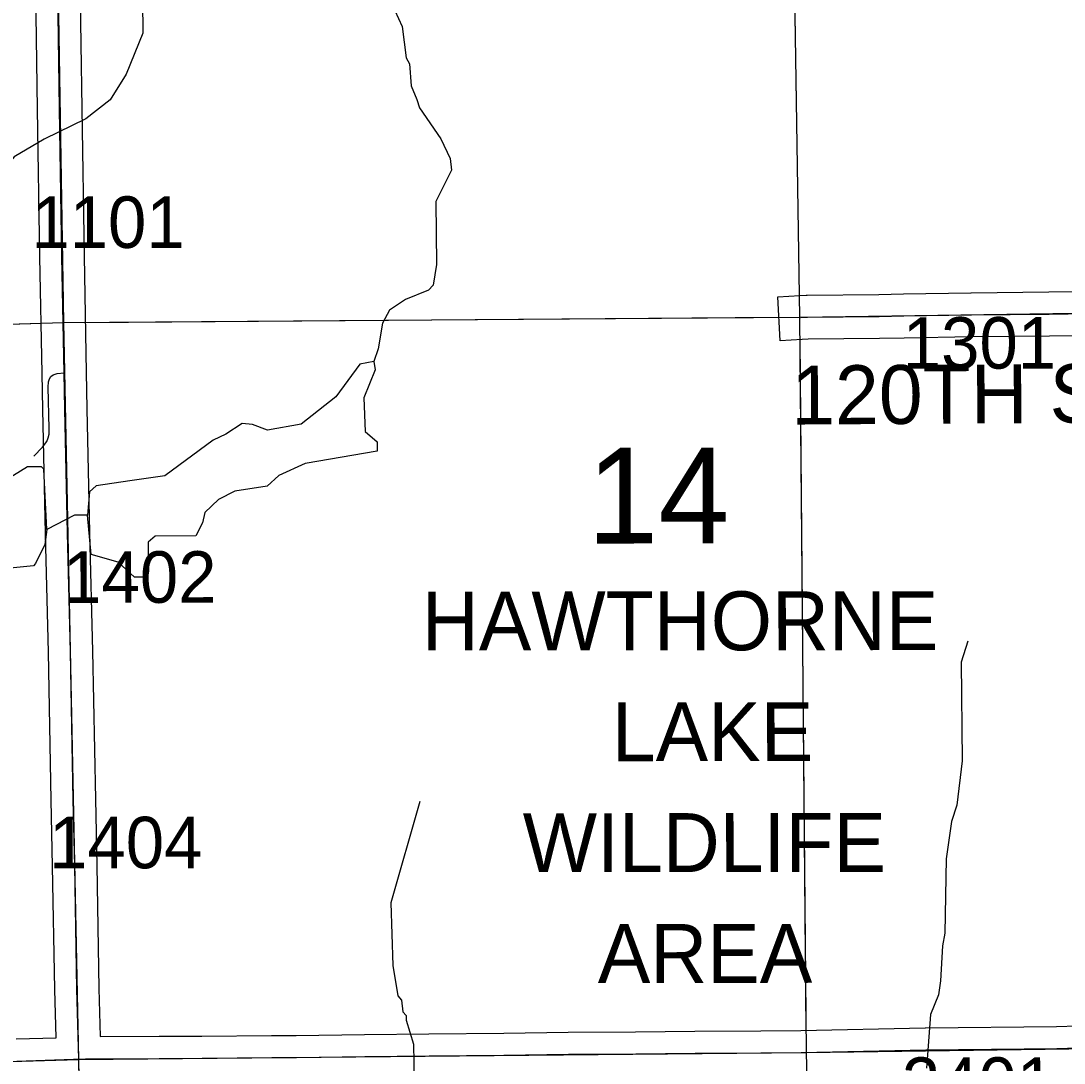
# Model space of a CAD drawing. Extents: x 23.6 to 68.7, y -63 to -29.
# Drawn here: x 54.39 to 55.807, y -36.462 to -35.046 of the extents above; entities that cross this region are included whole.
import ezdxf

# ---------------------------------------------------------------- set-up
doc = ezdxf.new("R2010")
doc.units = 0
for name, color, linetype in [('tdCoHydroRiver', 7, 'Continuous'), ('tdCoSecRdNmbr', 7, 'Continuous'), ('tdCoSecRdTxt', 7, 'Continuous'), ('tdCoSecRteBand', 7, 'Continuous'), ('tdCoSecRteCL', 7, 'Continuous'), ('tdCoSectLine', 7, 'Continuous'), ('tdCoSectLinePart', 7, 'Continuous'), ('tdCoSectNmbr', 7, 'Continuous'), ('tdCoStPrkRd', 7, 'Continuous'), ('tdCoStPrkTxt', 7, 'Continuous'), ('tdCoSurfGravel', 7, 'Continuous')]:
    doc.layers.add(name, color=color, linetype=linetype)

msp = doc.modelspace()

# ---------------------------------------------------------------- linework, layer by layer
at = {"layer": 'tdCoHydroRiver'}
for points in [[(54.6052, -34.7012), (54.5964, -34.7566), (54.5615, -34.8659), (54.5495, -34.9213), (54.5465, -34.9277), (54.5501, -34.9655), (54.5549, -34.9749), (54.556, -35.0633), (54.5331, -35.1189), (54.5114, -35.1539), (54.4786, -35.1795), (54.4221, -35.2071), (54.3813, -35.2312), (54.3595, -35.2568), (54.314, -35.2778), (54.289, -35.2939), (54.2829, -35.3098), (54.2785, -35.343), (54.2223, -35.3895)], [(54.8982, -35.0322), (54.9079, -35.0542), (54.9132, -35.0968), (54.918, -35.1046), (54.92, -35.1346), (54.9281, -35.1534), (54.9314, -35.1644), (54.9603, -35.2067), (54.9733, -35.2334), (54.9751, -35.2491), (54.9535, -35.292), (54.9546, -35.3772), (54.9502, -35.4057), (54.9439, -35.4121), (54.9125, -35.4251), (54.8906, -35.4396), (54.8813, -35.4571), (54.8755, -35.4919), (54.8694, -35.5093)], [(54.4255, -35.7374), (54.4213, -35.6554), (54.4181, -35.6522), (54.3992, -35.6525), (54.3647, -35.6734), (54.3111, -35.6757), (54.2593, -35.6984), (54.2213, -35.6941), (54.1675, -35.6806), (54.1547, -35.665), (54.1417, -35.6415), (54.1428, -35.602), (54.1475, -35.5925), (54.1519, -35.5703), (54.1717, -35.5101), (54.2024, -35.4418), (54.221, -35.41), (54.2223, -35.3895)], [(54.8694, -35.5093), (54.8505, -35.5127), (54.8179, -35.5573), (54.771, -35.5942), (54.7253, -35.6027), (54.7047, -35.595), (54.6905, -35.5936), (54.6685, -35.6081), (54.6513, -35.6162), (54.5856, -35.6644), (54.5383, -35.6713), (54.4926, -35.6782), (54.4833, -35.6862), (54.4805, -35.7178)], [(54.8694, -35.5093), (54.8711, -35.5203), (54.8558, -35.5584), (54.8579, -35.6042), (54.8739, -35.6182), (54.874, -35.6308), (54.7764, -35.6478), (54.7403, -35.664), (54.7247, -35.6784), (54.6806, -35.6853), (54.6586, -35.6966), (54.6399, -35.7142)], [(54.4805, -35.7178), (54.4631, -35.718), (54.4255, -35.7374)], [(54.6399, -35.7142), (54.6369, -35.7285), (54.6276, -35.7459), (54.5724, -35.7466), (54.563, -35.7546), (54.5635, -35.7941), (54.562, -35.802), (54.5447, -35.8022), (54.5223, -35.782), (54.4859, -35.7714), (54.4805, -35.7178)], [(54.4255, -35.7374), (54.4226, -35.758), (54.4103, -35.7834), (54.4072, -35.7866), (54.3756, -35.7901), (54.3472, -35.7873), (54.3079, -35.8004), (54.2557, -35.7963), (54.2005, -35.7986), (54.1707, -35.8132), (54.163, -35.8243), (54.1569, -35.8481), (54.1554, -35.8512), (54.0245, -35.8576)], [(55.676, -35.8892), (55.6668, -35.9177), (55.6685, -36.0519), (55.6613, -36.1119), (55.6537, -36.1341), (55.6465, -36.1847), (55.6446, -36.2858), (55.6416, -36.3032), (55.639, -36.3506), (55.6361, -36.3696), (55.6254, -36.3965), (55.62, -36.4692)], [(54.932, -36.1068), (54.8927, -36.2446), (54.8953, -36.3298), (54.9021, -36.3708), (54.907, -36.377), (54.9087, -36.3928), (54.9135, -36.3975), (54.9136, -36.4038), (54.9235, -36.4368), (54.9241, -36.4873)]]:
    msp.add_lwpolyline(points, dxfattribs=at)
at = {"layer": 'tdCoSecRteBand'}
for points in [[(54.3837, -36.4295), (54.438, -36.4278), (54.438, -36.4277), (54.438, -36.4277), (54.438, -36.4277), (54.4362, -36.3628), (54.4362, -36.3626), (54.4362, -36.3624), (54.4333, -36.1949), (54.4314, -36.1051), (54.4314, -36.1051), (54.4314, -36.105), (54.4277, -35.904), (54.4235, -35.7432), (54.4235, -35.7431), (54.4235, -35.743), (54.42, -35.5746), (54.42, -35.5745), (54.42, -35.5745), (54.4191, -35.525), (54.416, -35.3676), (54.416, -35.3675), (54.416, -35.3675), (54.4128, -35.1666), (54.4128, -35.1666), (54.4128, -35.1666), (54.4099, -34.9737)], [(54.4702, -34.9894), (54.4728, -35.1657), (54.476, -35.3665), (54.479, -35.5239), (54.48, -35.5733), (54.4835, -35.7417), (54.4877, -35.9026), (54.4877, -35.9027), (54.4877, -35.9028), (54.4914, -36.1039), (54.4933, -36.1937), (54.4933, -36.1937), (54.4933, -36.1938), (54.4962, -36.3612), (54.498, -36.4264)], [(55.8645, -35.4737), (55.7868, -35.4747), (55.7867, -35.4747), (55.7867, -35.4747), (55.6813, -35.4757), (55.5898, -35.4773), (55.5562, -35.478), (55.556, -35.478), (55.5559, -35.478), (55.4592, -35.479), (55.4512, -35.4794), (55.4213, -35.4811), (55.4179, -35.4212), (55.4478, -35.4195), (55.4566, -35.419), (55.4572, -35.419), (55.4579, -35.419), (55.5551, -35.418), (55.5887, -35.4173), (55.5887, -35.4173), (55.5887, -35.4173), (55.6803, -35.4157), (55.6804, -35.4157), (55.6806, -35.4157), (55.7861, -35.4147), (55.8635, -35.4137)], [(54.498, -36.4264), (54.5778, -36.4259), (54.5778, -36.4259), (54.5779, -36.4259), (54.636, -36.4257), (54.7306, -36.4247), (54.7308, -36.4247), (54.731, -36.4247), (54.7641, -36.4249), (54.8569, -36.4236), (54.8569, -36.4236), (54.857, -36.4236), (54.9443, -36.4226), (54.9443, -36.4226), (54.9443, -36.4226), (55.0459, -36.4216), (55.1333, -36.4205), (55.1334, -36.4205), (55.1335, -36.4205), (55.225, -36.4198), (55.3053, -36.4188), (55.3054, -36.4188), (55.3055, -36.4188), (55.3949, -36.4185), (55.4492, -36.4181), (55.6183, -36.4144), (55.6185, -36.4144), (55.6187, -36.4144), (55.7963, -36.4124), (55.8248, -36.4116)]]:
    msp.add_lwpolyline(points, dxfattribs=at)
at = {"layer": 'tdCoSecRteCL'}
for points in [[(54.4689, -36.4568), (54.4662, -36.3619), (54.4633, -36.1943), (54.4614, -36.1045), (54.4577, -35.9034), (54.4535, -35.7424), (54.45, -35.5739), (54.4491, -35.5244), (54.446, -35.367), (54.4428, -35.1661), (54.4399, -34.9733), (54.4412, -34.9672), (54.4436, -34.9634), (54.4481, -34.9605), (54.4564, -34.9595), (54.6421, -34.9581), (54.6801, -34.9579), (54.6859, -34.9565), (54.6888, -34.9541), (54.6912, -34.9491), (54.6894, -34.8189), (54.6872, -34.6008), (54.6853, -34.4579)], [(55.4495, -35.4495), (55.4582, -35.449), (55.5556, -35.448), (55.5893, -35.4473), (55.6809, -35.4457), (55.7864, -35.4447), (55.8642, -35.4437), (55.9033, -35.4426), (55.9427, -35.4422), (55.9489, -35.4424)], [(54.4689, -36.4568), (54.478, -36.4565), (54.578, -36.4559), (54.6362, -36.4557), (54.7309, -36.4547), (54.7643, -36.4549), (54.8573, -36.4536), (54.9446, -36.4526), (55.0462, -36.4516), (55.1337, -36.4504), (55.2252, -36.4498), (55.3056, -36.4488), (55.3951, -36.4485), (55.4497, -36.4481), (55.619, -36.4444), (55.7969, -36.4424), (55.8257, -36.4416), (55.9508, -36.4399), (55.9589, -36.44)], [(52.974, -36.4925), (52.9861, -36.4922), (53.0609, -36.4912), (53.1921, -36.4897), (53.3852, -36.4878), (53.4642, -36.4871), (53.4821, -36.4869), (53.5348, -36.4855), (53.5902, -36.4835), (53.6167, -36.4822), (53.6611, -36.4814), (53.7167, -36.4804), (53.7826, -36.4779), (53.8048, -36.4774), (53.9286, -36.4735), (53.9981, -36.4713), (54.105, -36.468), (54.1708, -36.4662), (54.1892, -36.4659), (54.2858, -36.4625), (54.3602, -36.4608), (54.3846, -36.4595), (54.4619, -36.457), (54.4689, -36.4568)], [(54.4697, -36.5155), (54.4689, -36.4573), (54.4689, -36.4568)]]:
    msp.add_lwpolyline(points, dxfattribs=at)
at = {"layer": 'tdCoSectLine'}
for points in [[(54.4319, -34.4536), (54.4482, -35.4563)], [(55.4321, -34.4526), (55.4474, -35.4489)], [(55.4474, -35.4489), (56.4488, -35.4344)], [(54.4482, -35.4563), (55.4474, -35.4489)], [(55.4474, -35.4489), (55.4563, -36.448)], [(53.4374, -35.4871), (54.4482, -35.4563)], [(54.4482, -35.4563), (54.4685, -36.4573)], [(55.4563, -36.448), (56.4621, -36.4338)], [(53.4705, -36.487), (54.4685, -36.4573)], [(54.4685, -36.4573), (55.4563, -36.448)], [(54.4685, -36.4573), (54.4865, -37.4481)], [(55.4563, -36.448), (55.4807, -37.4413)]]:
    msp.add_lwpolyline(points, dxfattribs=at)
at = {"layer": 'tdCoSectLinePart'}
for points in [[(55.4325, -34.4826), (55.447, -35.4196)], [(54.4777, -35.4561), (55.4191, -35.4491)], [(53.4374, -35.4871), (54.4177, -35.4573)], [(55.4477, -35.4796), (55.4561, -36.418)]]:
    msp.add_lwpolyline(points, dxfattribs=at)
at = {"layer": 'tdCoStPrkRd'}
for p, q in [((54.4342, -35.5273), (54.4394, -35.5254)), ((54.4394, -35.5254), (54.4491, -35.5244)), ((54.4275, -35.544), (54.4279, -35.5366)), ((54.4279, -35.5366), (54.4289, -35.5328)), ((54.4289, -35.5328), (54.431, -35.5294)), ((54.431, -35.5294), (54.4342, -35.5273)), ((54.4287, -35.6002), (54.4275, -35.544)), ((54.4275, -35.6131), (54.4287, -35.6078)), ((54.4287, -35.6078), (54.4287, -35.6002)), ((54.4079, -35.638), (54.4196, -35.6258)), ((54.4196, -35.6258), (54.4255, -35.6181)), ((54.4255, -35.6181), (54.4275, -35.6131))]:
    msp.add_line(p, q, dxfattribs=at)
at = {"layer": 'tdCoSurfGravel'}
for points in [[(54.4689, -36.4573), (54.4689, -36.4573), (54.4689, -36.4568), (54.4662, -36.3619), (54.4633, -36.1943), (54.4614, -36.1045), (54.4577, -35.9034), (54.4535, -35.7424), (54.45, -35.5739), (54.4491, -35.5244), (54.446, -35.367), (54.4428, -35.1661), (54.4399, -34.9733)], [(55.4495, -35.4495), (55.4582, -35.449), (55.5556, -35.448), (55.5893, -35.4473), (55.6809, -35.4457), (55.7864, -35.4447), (55.8642, -35.4437), (55.9033, -35.4426), (55.9427, -35.4422), (55.9489, -35.4424), (55.9489, -35.4424)], [(54.2858, -36.4625), (54.3602, -36.4608), (54.3846, -36.4595), (54.4619, -36.457), (54.4689, -36.4568), (54.478, -36.4565), (54.578, -36.4559), (54.6362, -36.4557), (54.7309, -36.4547), (54.7643, -36.4549), (54.8573, -36.4536), (54.9446, -36.4526), (55.0462, -36.4516), (55.1337, -36.4504), (55.2252, -36.4498), (55.3056, -36.4488), (55.3951, -36.4485), (55.4497, -36.4481), (55.619, -36.4444), (55.7969, -36.4424), (55.8257, -36.4416), (55.9508, -36.4399), (55.9589, -36.44)], [(54.4697, -36.5155), (54.4689, -36.4573)]]:
    msp.add_lwpolyline(points, dxfattribs=at)

# ---------------------------------------------------------------- texts
at = {"layer": 'tdCoSecRdNmbr'}
for s, rotation, p in [('1101', 0.0419, (54.4044, -35.355)), ('1301', 0.0426, (55.5877, -35.519)), ('1402', 0.0417, (54.4477, -35.8371)), ('1404', 0.0417, (54.4286, -36.1978)), ('2401', 0.0425, (55.5863, -36.5246))]:
    msp.add_text(s, height=0.07, rotation=rotation, dxfattribs=at).set_placement(p)
at = {"layer": 'tdCoSecRdTxt'}
msp.add_text('120TH ST', height=0.08, rotation=0.3426, dxfattribs=at).set_placement((55.4364, -35.5949))
at = {"layer": 'tdCoSectNmbr'}
msp.add_text('14', height=0.13, rotation=0.0421, dxfattribs=at).set_placement((55.1591, -35.7565))
at = {"layer": 'tdCoStPrkTxt'}
for s, p in [('HAWTHORNE', (54.9348, -35.9018)), ('LAKE', (55.1926, -36.0522)), ('WILDLIFE', (55.0717, -36.2029)), ('AREA', (55.1736, -36.3535))]:
    msp.add_text(s, height=0.08, rotation=0.041, dxfattribs=at).set_placement(p)

doc.saveas('drawing.dxf')
